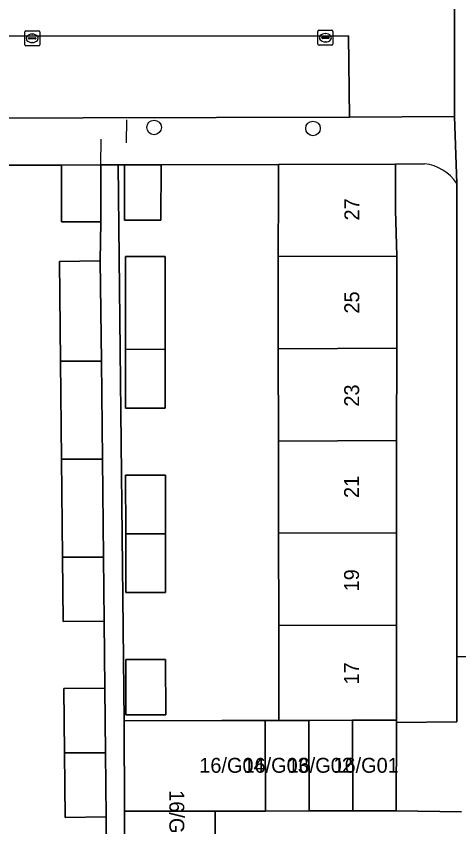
# Model space of a CAD drawing. Extents: x 160732 to 162107, y 387428 to 388479.
# Drawn here: x 161188.2 to 161217.9, y 387849.6 to 387904 of the extents above; entities that cross this region are included whole.
import ezdxf

# ---------------------------------------------------------------- set-up
doc = ezdxf.new("R2010")
doc.units = 0
for name, color, linetype in [('IMGEO_Boom', 7, 'Continuous'), ('IMGEO_Erf', 7, 'Continuous'), ('IMGEO_Hek', 7, 'Continuous'), ('IMGEO_Kolk', 7, 'Continuous'), ('IMGEO_Pand', 7, 'Continuous'), ('IMGEO_Pand_nummerreeks', 7, 'Continuous'), ('IMGEO_Parkeervlak_open', 7, 'Continuous'), ('IMGEO_Rijbaan_lokaal_open', 7, 'Continuous'), ('IMGEO_Voetpad_open', 7, 'Continuous')]:
    doc.layers.add(name, color=color, linetype=linetype)

msp = doc.modelspace()

# ---------------------------------------------------------------- linework, layer by layer
at = {"layer": 'IMGEO_Boom'}
for centre in [(161197.458, 387896.496), (161208.116, 387896.428)]:
    msp.add_circle(centre, 0.489, dxfattribs=at)
at = {"layer": 'IMGEO_Erf'}
for points in [[(161194.29, 387845.714), (161194.242, 387850.214), (161191.5, 387850.185), (161191.455, 387854.512), (161191.409, 387858.838), (161194.151, 387858.867), (161194.103, 387863.367), (161191.361, 387863.338), (161191.315, 387867.657), (161191.246, 387874.234), (161191.176, 387880.8), (161191.105, 387887.508), (161193.847, 387887.537), (161193.894, 387890.17), (161191.255, 387890.166), (161191.248, 387893.975), (161186.511, 387893.961)], [(161215.597, 387894.058), (161213.657, 387894.023), (161213.657, 387890.94), (161213.74, 387887.857), (161213.735, 387881.673), (161213.73, 387875.489), (161213.724, 387869.288), (161213.719, 387863.098), (161213.713, 387856.717), (161213.713, 387856.557), (161217.778, 387856.601), (161217.778, 387859.756), (161217.778, 387860.958), (161217.776, 387892.744)]]:
    msp.add_lwpolyline(points, dxfattribs=at)
for points in [[(161205.788, 387881.642), (161205.779, 387887.833), (161205.777, 387889.186), (161205.807, 387890.919), (161205.807, 387894.004), (161197.923, 387893.987), (161197.911, 387890.273), (161195.462, 387890.282), (161195.475, 387893.996), (161195.054, 387893.991), (161195.454, 387856.67), (161201.992, 387856.679), (161204.919, 387856.684), (161205.826, 387856.685), (161205.816, 387863.066), (161205.807, 387869.257), (161205.798, 387875.449)], [(161198.205, 387881.612), (161198.209, 387877.661), (161195.543, 387877.658), (161195.539, 387881.602), (161195.531, 387887.824), (161198.197, 387887.827)], [(161198.219, 387869.227), (161198.224, 387865.285), (161195.558, 387865.282), (161195.554, 387869.217), (161195.549, 387873.158), (161198.215, 387873.161)], [(161198.234, 387857.063), (161195.569, 387857.06), (161195.564, 387860.782), (161198.23, 387860.785)]]:
    msp.add_lwpolyline(points, close=True, dxfattribs=at)
msp.add_arc((161215.25, 387891.018), 3.06, 34.3381, 83.4795, dxfattribs=at)
at = {"layer": 'IMGEO_Hek'}
for points in [[(161195.613, 387895.462), (161195.63, 387897.015)], [(161193.887, 387893.979), (161193.912, 387895.719)]]:
    msp.add_lwpolyline(points, dxfattribs=at)
at = {"layer": 'IMGEO_Kolk'}
for p, q in [((161188.779, 387902.052), (161188.779, 387902.904)), ((161188.854, 387902.978), (161189.706, 387902.978)), ((161189.267, 387902.758), (161189.292, 387902.758)), ((161189.78, 387902.904), (161189.78, 387902.052)), ((161208.451, 387902.092), (161208.451, 387902.944)), ((161208.526, 387903.018), (161209.378, 387903.018)), ((161208.939, 387902.798), (161208.964, 387902.798)), ((161209.452, 387902.944), (161209.452, 387902.092)), ((161189.038, 387902.472), (161189.038, 387902.484)), ((161189.476, 387902.435), (161189.078, 387902.435)), ((161189.081, 387902.521), (161189.479, 387902.521)), ((161189.29, 387902.198), (161189.265, 387902.198)), ((161189.522, 387902.484), (161189.522, 387902.472)), ((161208.71, 387902.512), (161208.71, 387902.524)), ((161209.148, 387902.475), (161208.75, 387902.475)), ((161208.753, 387902.561), (161209.151, 387902.561)), ((161208.962, 387902.238), (161208.937, 387902.238)), ((161209.194, 387902.524), (161209.194, 387902.512)), ((161189.706, 387901.978), (161188.854, 387901.978)), ((161209.378, 387902.018), (161208.526, 387902.018))]:
    msp.add_line(p, q, dxfattribs=at)
for points in [[(161188.779, 387902.052), (161188.779, 387902.904)], [(161188.854, 387902.978), (161189.706, 387902.978)], [(161189.78, 387902.904), (161189.78, 387902.052)], [(161208.451, 387902.092), (161208.451, 387902.944)], [(161208.526, 387903.018), (161209.378, 387903.018)], [(161209.452, 387902.944), (161209.452, 387902.092)], [(161189.706, 387901.978), (161188.854, 387901.978)], [(161209.378, 387902.018), (161208.526, 387902.018)]]:
    msp.add_lwpolyline(points, dxfattribs=at)
for centre, radius, start, end in [((161188.856, 387902.902), 0.0765, 91.552, 178.448), ((161188.856, 387902.902), 0.0765, 91.552, 178.448), ((161189.704, 387902.902), 0.0765, 1.552, 88.448), ((161189.704, 387902.902), 0.0765, 1.552, 88.448), ((161208.528, 387902.942), 0.0765, 91.552, 178.448), ((161208.528, 387902.942), 0.0765, 91.552, 178.448), ((161209.376, 387902.942), 0.0765, 1.552, 88.448), ((161209.376, 387902.942), 0.0765, 1.552, 88.448), ((161189.078, 387902.481), 0.0403, 85.8775, 175.7526), ((161189.075, 387902.471), 0.0366, 178.938, 274.7102), ((161189.479, 387902.478), 0.043, 264.8664, 352.4533), ((161189.483, 387902.483), 0.0386, 1.7309, 96.639), ((161208.528, 387902.094), 0.0765, 181.552, 268.448), ((161208.528, 387902.094), 0.0765, 181.552, 268.448), ((161208.75, 387902.521), 0.0403, 85.8775, 175.7526), ((161208.747, 387902.511), 0.0366, 178.938, 274.7102), ((161209.151, 387902.518), 0.043, 264.8664, 352.4533), ((161209.155, 387902.523), 0.0386, 1.7309, 96.639), ((161209.376, 387902.094), 0.0765, 271.552, 358.448), ((161209.376, 387902.094), 0.0765, 271.552, 358.448), ((161188.856, 387902.054), 0.0765, 181.552, 268.448), ((161188.856, 387902.054), 0.0765, 181.552, 268.448), ((161189.704, 387902.054), 0.0765, 271.552, 358.448), ((161189.704, 387902.054), 0.0765, 271.552, 358.448)]:
    msp.add_arc(centre, radius, start, end, dxfattribs=at)
for centre, major_axis, ratio, start_param, end_param in [((161189.266, 387902.478), (-0.387, 0.002), 0.722429, 4.712389, 7.853982), ((161189.291, 387902.478), (-0.39, 0.002), 0.717154, 1.570796, 4.712389), ((161208.938, 387902.518), (-0.387, 0.002), 0.722429, 4.712389, 7.853982), ((161208.963, 387902.518), (-0.39, 0.002), 0.717154, 1.570796, 4.712389)]:
    msp.add_ellipse(centre, major_axis=major_axis, ratio=ratio, start_param=start_param, end_param=end_param, dxfattribs=at)
at = {"layer": 'IMGEO_Pand'}
for points in [[(161193.894, 387890.17), (161193.887, 387893.979), (161191.248, 387893.975), (161191.255, 387890.166)], [(161197.923, 387893.987), (161195.475, 387893.996), (161195.462, 387890.282), (161197.911, 387890.273)], [(161205.807, 387894.004), (161205.807, 387890.919), (161205.777, 387889.186), (161205.779, 387887.833), (161213.74, 387887.857), (161213.657, 387890.94), (161213.657, 387894.023)], [(161191.176, 387880.8), (161193.918, 387880.805), (161193.847, 387887.537), (161191.105, 387887.508)], [(161198.197, 387887.827), (161195.531, 387887.824), (161195.539, 387881.602), (161198.205, 387881.612)], [(161213.735, 387881.673), (161213.74, 387887.857), (161205.779, 387887.833), (161205.788, 387881.642)], [(161198.205, 387881.612), (161195.539, 387881.602), (161195.543, 387877.658), (161198.209, 387877.661)], [(161205.788, 387881.642), (161205.798, 387875.449), (161213.73, 387875.489), (161213.735, 387881.673)], [(161193.918, 387880.805), (161191.176, 387880.8), (161191.246, 387874.234), (161193.988, 387874.239)], [(161213.724, 387869.288), (161213.73, 387875.489), (161205.798, 387875.449), (161205.807, 387869.257)], [(161193.988, 387874.239), (161191.246, 387874.234), (161191.315, 387867.657), (161194.057, 387867.662)], [(161195.549, 387873.158), (161195.554, 387869.217), (161198.219, 387869.227), (161198.215, 387873.161)], [(161198.219, 387869.227), (161195.554, 387869.217), (161195.558, 387865.282), (161198.224, 387865.285)], [(161205.807, 387869.257), (161205.816, 387863.066), (161213.719, 387863.098), (161213.724, 387869.288)], [(161194.057, 387867.662), (161191.315, 387867.657), (161191.361, 387863.338), (161194.103, 387863.367)], [(161210.772, 387856.705), (161213.713, 387856.717), (161213.719, 387863.098), (161205.816, 387863.066), (161205.826, 387856.685), (161207.846, 387856.693)], [(161195.564, 387860.782), (161195.569, 387857.06), (161198.234, 387857.063), (161198.23, 387860.785)], [(161194.151, 387858.867), (161191.409, 387858.838), (161191.455, 387854.512), (161194.197, 387854.517)], [(161204.919, 387856.684), (161201.992, 387856.679), (161195.454, 387856.67), (161195.463, 387850.598), (161201.548, 387850.607), (161202.001, 387850.608), (161204.928, 387850.612)], [(161207.855, 387850.616), (161207.846, 387856.693), (161205.826, 387856.685), (161204.919, 387856.684), (161204.928, 387850.612)], [(161210.781, 387850.621), (161210.772, 387856.705), (161207.846, 387856.693), (161207.855, 387850.616)], [(161213.713, 387856.717), (161210.772, 387856.705), (161210.781, 387850.621), (161213.708, 387850.625), (161213.713, 387856.557)], [(161194.197, 387854.517), (161191.455, 387854.512), (161191.5, 387850.185), (161194.242, 387850.214)], [(161201.548, 387850.607), (161195.463, 387850.598), (161195.467, 387847.615), (161201.553, 387847.624)]]:
    msp.add_lwpolyline(points, close=True, dxfattribs=at)
at = {"layer": 'IMGEO_Parkeervlak_open'}
msp.add_lwpolyline([(161174.787, 387901.608), (161174.805, 387897.107), (161210.557, 387897.189), (161210.509, 387902.644), (161173.756, 387902.617)], dxfattribs=at)
at = {"layer": 'IMGEO_Rijbaan_lokaal_open'}
msp.add_lwpolyline([(161167.547, 387902.579), (161173.756, 387902.617), (161210.509, 387902.644), (161210.557, 387897.189), (161217.603, 387897.233), (161217.608, 387907.852), (161167.655, 387907.748)], close=True, dxfattribs=at)
msp.add_lwpolyline([(161218.075, 387850.559), (161213.708, 387850.625), (161210.781, 387850.621), (161207.855, 387850.616), (161204.928, 387850.612), (161202.001, 387850.608), (161201.548, 387850.607), (161201.553, 387847.624), (161201.558, 387844.642), (161201.563, 387841.659), (161202.015, 387841.66), (161202.022, 387841.259), (161202.365, 387841.265), (161205.066, 387841.309), (161212, 387841.375), (161215.868, 387841.337)], dxfattribs=at)
at = {"layer": 'IMGEO_Voetpad_open'}
msp.add_lwpolyline([(161248.506, 387875.48), (161248.329, 387880.157), (161248.335, 387880.236), (161248.263, 387911.338), (161245.26, 387911.586), (161217.792, 387911.526), (161217.608, 387909.867), (161217.608, 387907.852), (161217.603, 387897.233), (161217.776, 387892.744), (161217.778, 387860.958), (161222.59, 387860.981), (161248.537, 387861.034), (161248.537, 387862.996), (161248.554, 387864.996)], close=True, dxfattribs=at)
for points in [[(161217.603, 387897.233), (161210.557, 387897.189), (161174.805, 387897.107), (161174.787, 387901.608)], [(161217.776, 387892.744), (161217.603, 387897.233)], [(161168.542, 387893.923), (161174.678, 387893.937), (161183.508, 387893.956), (161186.511, 387893.961), (161191.248, 387893.975), (161193.887, 387893.979), (161195.054, 387893.991), (161195.475, 387893.996), (161197.923, 387893.987), (161205.807, 387894.004), (161213.657, 387894.023), (161215.597, 387894.058)], [(161195.467, 387847.615), (161195.463, 387850.598), (161195.454, 387856.67), (161195.054, 387893.991), (161193.887, 387893.979), (161193.894, 387890.17), (161193.847, 387887.537), (161193.918, 387880.805), (161193.988, 387874.239), (161194.057, 387867.662), (161194.103, 387863.367), (161194.151, 387858.867), (161194.197, 387854.517), (161194.242, 387850.214), (161194.29, 387845.714)], [(161222.59, 387860.981), (161217.778, 387860.958), (161217.778, 387859.756), (161217.778, 387856.601), (161213.713, 387856.557), (161213.708, 387850.625), (161218.075, 387850.559)]]:
    msp.add_lwpolyline(points, dxfattribs=at)
msp.add_arc((161215.25, 387891.018), 3.06, 34.3381, 83.4795, dxfattribs=at)

# ---------------------------------------------------------------- texts
at = {"layer": 'IMGEO_Pand_nummerreeks'}
for s, rotation, p in [('27', 89.9496, (161211.223, 387890.25)), ('25', 89.9496, (161211.218, 387884.004)), ('23', 89.9496, (161211.212, 387877.757)), ('21', 89.9496, (161211.207, 387871.623)), ('19', 89.9496, (161211.201, 387865.355)), ('17', 89.9496, (161211.196, 387859.108)), ('16/G05', 269.9998, (161198.481, 387852.01))]:
    msp.add_text(s, height=1, rotation=rotation, dxfattribs=at).set_placement(p)
for s, p in [('16/G04', (161200.488, 387853.181)), ('16/G03', (161203.45, 387853.181)), ('16/G02', (161206.407, 387853.181)), ('16/G01', (161209.487, 387853.181))]:
    msp.add_text(s, height=1, dxfattribs=at).set_placement(p)

doc.saveas('drawing.dxf')
